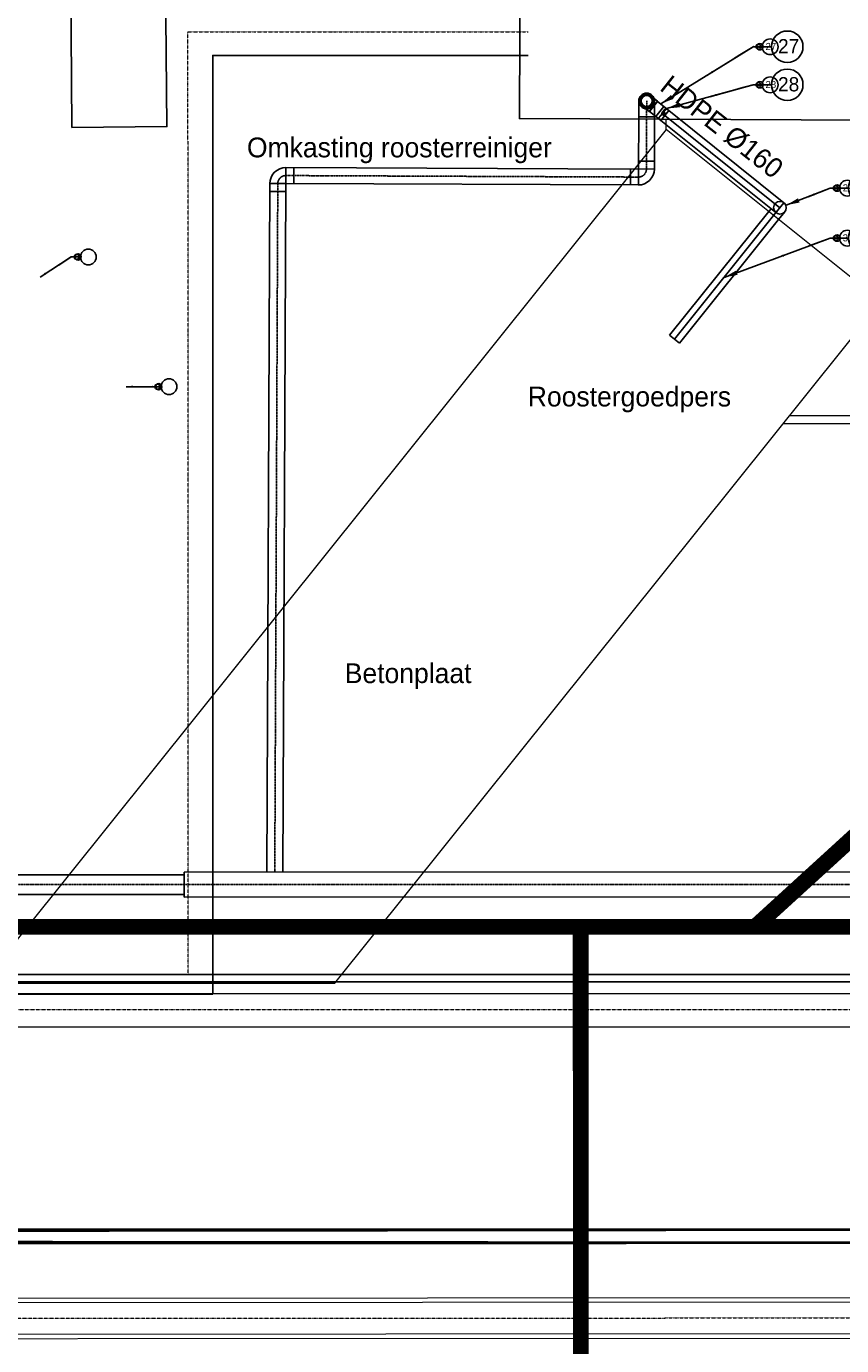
# Model space of a CAD drawing. Header units: metres. Extents: x -270273 to 328371, y -146885 to 591473.
# Tile 326 of 473: x -10481 to -197, y 425580 to 442230. Entities that reach past the tile are written whole.
import ezdxf
from ezdxf.lldxf.tags import DXFTag

# ---------------------------------------------------------------- set-up
doc = ezdxf.new("R2010")
doc.units = ezdxf.units.M
for name, pattern in [('DASHED', [19.05, 12.7, -6.35]), ('RI-AWZI_TERREINRIOLERING', [19.8, 6, -1.8, 2.4, -1.8, 1.8, -1.8, 2.4, -1.8]), ('STIPPELFIJN', [0.375, 0.25, -0.125]), ('Tauw_HIDDEN3', [2.8, 2, -0.8])]:
    doc.linetypes.add(name, pattern=pattern)
doc.layers.get('0').update_dxf_attribs({"color": 151})
for name, color, linetype in [('B-XX-GR-KRUIDEN-G', 98, 'Continuous'), ('B-XX-OG-BEBOUWING-G', 1, 'Continuous'), ('B-XX-RI-AWZI_BEDRIJFSWATER-G_HDSR', 150, 'HDSR_Bedrijfswater'), ('B-XX-VH-KANTVERHARDING-G', 253, 'Continuous'), ('Iv-status-bestaand', 90, 'Continuous'), ('Iv-status-nieuw', 170, 'Continuous'), ('Iv-Text 025', 3, 'Continuous'), ('Iv-Text 025 @ 1', 3, 'Continuous'), ('Iv-Text 025 @ 100', 3, 'Continuous'), ('Iv-Text 025 @ 16', 3, 'Continuous'), ('Iv-Text 025 @ 20', 3, 'Continuous'), ('Iv-Text 025 @ 50', 3, 'Continuous'), ('Iv-Xrefs', 7, 'Continuous')]:
    doc.layers.add(name, color=color, linetype=linetype)
doc.layers.add('B-XX-KL-ELEKTRA-G_HDSR', color=190, linetype='HDSR_Elektra', transparency=0.5)
doc.layers.add('B-XX-RI-AWZI_TERREINRIOLERING-G', color=211, linetype='RI-AWZI_TERREINRIOLERING', lineweight=18)
doc.layers.add('B-XX-VH-BETONPLAAT-V', color=253, linetype='Continuous', lineweight=18)
doc.styles.add('Iv-M 018', font='iv-font.shx', dxfattribs={"height": 1.8})
doc.styles.add('Iv-P 025', font='iv-font.shx', dxfattribs={"height": 2.5})
doc.styles.get("Standard").update_dxf_attribs({"font": 'iv-font.shx'})
tags = doc.linetypes.add('HDSR_Bedrijfswater', pattern='A,25,-2,["BW",Standard,S=1.5,R=0,X=0,Y=-0.75],-5', length=32).pattern_tags.tags
tags[6] = DXFTag(74, 10)
tags = doc.linetypes.add('HDSR_Elektra', pattern='A,25,-2,["E",Standard,S=1.5,R=0,X=0,Y=-0.75],-4', length=31).pattern_tags.tags
tags[6] = DXFTag(74, 10)

# ---------------------------------------------------------------- blocks, each defined once
blk = doc.blocks.new('PE T-stuk 160mm')
for p, q in [((-2031, -1018), (-1925, -1018)), ((-1921, -1022), (-1925, -1018)), ((-1925, -1186), (-1925, -1018)), ((-1921, -1022), (-1817, -1022)), ((-1921, -1182), (-1921, -1022)), ((-1817, -1182), (-1817, -1022)), ((-2031, -1186), (-1925, -1186)), ((-1925, -1186), (-1921, -1182)), ((-1921, -1182), (-1817, -1182))]:
    blk.add_line(p, q)
for radius in [84, 80, 70.5]:
    blk.add_circle((-2031, -1102), radius)
blk = doc.blocks.new('Regelklep DN150')
for p, q in [((725, -3296), (885, -3296)), ((725, -3376), (725, -3296)), ((805, -3327), (868, -3327)), ((805, -3329), (805, -3329)), ((805, -3329), (805, -3329)), ((868, -3336), (868, -3327)), ((885, -3376), (885, -3296)), ((725, -3334), (725, -3338)), ((725, -3376), (885, -3376)), ((796, -3360), (796, -3336)), ((797, -3336), (797, -3335)), ((797, -3336), (797, -3336)), ((797, -3336), (812, -3336)), ((797, -3362), (812, -3362)), ((798, -3335), (798, -3334)), ((798, -3334), (798, -3334)), ((798, -3338), (798, -3338)), ((806, -3355), (805, -3355)), ((806, -3355), (805, -3355)), ((805, -3355), (805, -3359)), ((806, -3359), (805, -3359)), ((806, -3359), (805, -3359)), ((806, -3359), (805, -3359)), ((806, -3364), (805, -3364)), ((805, -3364), (805, -3369)), ((806, -3364), (805, -3364)), ((806, -3365), (805, -3365)), ((806, -3368), (805, -3368)), ((805, -3369), (806, -3369)), ((806, -3355), (806, -3360)), ((806, -3364), (806, -3369)), ((828, -3336), (832, -3336)), ((830, -3338), (830, -3334)), ((868, -3336), (841, -3336)), ((863, -3332), (872, -3332)), ((885, -3338), (885, -3334))]:
    blk.add_line(p, q)
at = {"linetype": 'Tauw_HIDDEN3'}
for p, q in [((798, -3334), (725, -3334)), ((798, -3338), (725, -3338)), ((885, -3334), (812, -3334)), ((885, -3338), (812, -3338))]:
    blk.add_line(p, q, dxfattribs=at)
for centre, radius in [((805, -3336), 7.29), ((805, -3336), 4.56), ((805, -3362), 1.46)]:
    blk.add_circle(centre, radius)
for centre, radius, start, end in [((805, -3336), 9.11, 90, 180), ((868, -3332), 4.56, 270, 90), ((805, -3360), 9.11, 180, 270.9952), ((805, -3362), 7.29, 21.1386, 354.8723), ((805, -3362), 4.37, 90, 270), ((805, -3362), 2.86, 90, 270), ((805, -3362), 2.22, 90, 270), ((805, -3362), 1.64, 90, 270), ((804, -3336), 32.8, 270.9952, 353.5621), ((805, -3362), 4.37, 76.5066, 90), ((805, -3336), 23.9, 270, 279.4236), ((805, -3336), 27.2, 270, 278.8348), ((805, -3362), 4.37, 270, 283.4934), ((805, -3362), 4.37, 283.4934, 76.5066), ((805, -3362), 2.86, 290.8878, 69.1122), ((805, -3362), 2.22, 297.3723, 62.6277), ((805, -3336), 27.2, 278.8348, 0), ((805, -3336), 23.9, 279.4236, 0), ((805, -3362), 7.29, 354.8723, 21.1386), ((830, -3336), 1.64, 0, 180), ((841, -3341), 4.56, 90, 173.5621)]:
    blk.add_arc(centre, radius, start, end)
blk = doc.blocks.new('*U455')
for points in [[(-6.51, 0), (0, 0)], [(0, 0), (2.32, 0)]]:
    blk.add_lwpolyline(points)
blk.add_circle((4.31, 0), 1.99)
blk.add_solid([(-4.8, -0.28), (-6.51, 0), (-4.8, 0.28)])
at = {"style": 'Iv-M 018'}
blk.add_attdef('NUMMER', (3.15, -0.83), '', height=1.8, dxfattribs=at)
blk = doc.blocks.new('*U874')
at = {"layer": 'Iv-Text 025 @ 1'}
ref = blk.add_blockref('*U455', (-13633, 438186), dxfattribs=dict(at, zscale=-1))
ref.add_attrib('NUMMER', '06', (-13367, 438185), dxfattribs={"layer": '0', "height": 1.8, "style": 'Iv-M 018'})
at = {"layer": 'Iv-Text 025 @ 100'}
ref = blk.add_blockref('*U455', (13633, 438186), dxfattribs=dict(at, xscale=-100, yscale=100, zscale=100))
ref.add_attrib('NUMMER', '06', (13036, 438102), dxfattribs={"layer": '0', "height": 180, "style": 'Iv-M 018'})
at = {"layer": 'Iv-Text 025 @ 16'}
ref = blk.add_blockref('*U455', (-13633, 438186), dxfattribs=dict(at, xscale=16, yscale=16, zscale=-16))
ref.add_attrib('NUMMER', '06', (13538, 438172), dxfattribs={"layer": '0', "height": 28.8, "style": 'Iv-M 018'})
at = {"layer": 'Iv-Text 025 @ 20'}
ref = blk.add_blockref('*U455', (-13633, 438186), dxfattribs=dict(at, xscale=20, yscale=20, zscale=-20))
ref.add_attrib('NUMMER', '06', (13514, 438169), dxfattribs={"layer": '0', "height": 36, "style": 'Iv-M 018'})
at = {"layer": 'Iv-Text 025 @ 50'}
ref = blk.add_blockref('*U455', (-13633, 438186), dxfattribs=dict(at, xscale=50, yscale=50, zscale=-50))
ref.add_attrib('NUMMER', '06', (13334, 438144), dxfattribs={"layer": '0', "height": 90, "style": 'Iv-M 018'})
blk = doc.blocks.new('*U462')
for points in [[(-7.82, -5.07), (0, 0)], [(0, 0), (2.32, 0)]]:
    blk.add_lwpolyline(points)
blk.add_circle((4.31, 0), 1.99)
blk.add_solid([(-6.23, -4.38), (-7.82, -5.07), (-6.54, -3.9)])
at = {"style": 'Iv-M 018'}
blk.add_attdef('NUMMER', (3.15, -0.83), '', height=1.8, dxfattribs=at)
blk = doc.blocks.new('*U875')
at = {"layer": 'Iv-Text 025 @ 1'}
ref = blk.add_blockref('*U462', (-9916, 439320), dxfattribs=dict(at, zscale=-1, rotation=359.9752315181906))
ref.add_attrib('NUMMER', '16', (-9723, 439319), dxfattribs={"layer": '0', "height": 1.8, "rotation": 0.0248, "style": 'Iv-M 018'})
at = {"layer": 'Iv-Text 025 @ 100'}
ref = blk.add_blockref('*U462', (9916, 439320), dxfattribs=dict(at, xscale=-99.99999999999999, yscale=100, zscale=100, rotation=0.02476848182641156))
ref.add_attrib('NUMMER', '16', (9344, 439236), dxfattribs={"layer": '0', "height": 180, "rotation": 0.0248, "style": 'Iv-M 018'})
at = {"layer": 'Iv-Text 025 @ 16'}
ref = blk.add_blockref('*U462', (-9916, 439320), dxfattribs=dict(at, xscale=16, yscale=16, zscale=-16, rotation=359.9752315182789))
ref.add_attrib('NUMMER', '16', (9825, 439307), dxfattribs={"layer": '0', "height": 28.8, "rotation": 0.0248, "style": 'Iv-M 018'})
at = {"layer": 'Iv-Text 025 @ 20'}
ref = blk.add_blockref('*U462', (-9916, 439320), dxfattribs=dict(at, xscale=20, yscale=20, zscale=-20, rotation=359.9752315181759))
ref.add_attrib('NUMMER', '16', (9802, 439303), dxfattribs={"layer": '0', "height": 36, "rotation": 0.0248, "style": 'Iv-M 018'})
at = {"layer": 'Iv-Text 025 @ 50'}
ref = blk.add_blockref('*U462', (-9916, 439320), dxfattribs=dict(at, xscale=49.99999999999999, yscale=49.99999999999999, zscale=-50, rotation=359.9752315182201))
ref.add_attrib('NUMMER', '16', (9630, 439278), dxfattribs={"layer": '0', "height": 90, "rotation": 0.0248, "style": 'Iv-M 018'})
blk = doc.blocks.new('*U876')
at = {"layer": 'Iv-Text 025 @ 1'}
ref = blk.add_blockref('*U455', (-8898, 437683), dxfattribs=dict(at, zscale=-1))
ref.add_attrib('NUMMER', '06', (-8726, 437682), dxfattribs={"layer": '0', "height": 1.8, "style": 'Iv-M 018'})
at = {"layer": 'Iv-Text 025 @ 100'}
ref = blk.add_blockref('*U455', (8898, 437683), dxfattribs=dict(at, xscale=-100, yscale=100, zscale=100))
ref.add_attrib('NUMMER', '06', (8301, 437600), dxfattribs={"layer": '0', "height": 180, "style": 'Iv-M 018'})
at = {"layer": 'Iv-Text 025 @ 16'}
ref = blk.add_blockref('*U455', (-8898, 437683), dxfattribs=dict(at, xscale=16, yscale=16, zscale=-16))
ref.add_attrib('NUMMER', '06', (8803, 437670), dxfattribs={"layer": '0', "height": 28.8, "style": 'Iv-M 018'})
at = {"layer": 'Iv-Text 025 @ 20'}
ref = blk.add_blockref('*U455', (-8898, 437683), dxfattribs=dict(at, xscale=20, yscale=20, zscale=-20))
ref.add_attrib('NUMMER', '06', (8779, 437667), dxfattribs={"layer": '0', "height": 36, "style": 'Iv-M 018'})
at = {"layer": 'Iv-Text 025 @ 50'}
ref = blk.add_blockref('*U455', (-8898, 437683), dxfattribs=dict(at, xscale=50, yscale=50, zscale=-50))
ref.add_attrib('NUMMER', '06', (8600, 437641), dxfattribs={"layer": '0', "height": 90, "style": 'Iv-M 018'})
blk = doc.blocks.new('*U471')
for points in [[(-11.65, -7.22), (0, 0)], [(0, 0), (2.32, 0)]]:
    blk.add_lwpolyline(points)
blk.add_circle((4.31, 0), 1.99)
blk.add_solid([(-10.05, -6.57), (-11.65, -7.22), (-10.35, -6.08)])
at = {"style": 'Iv-M 018'}
blk.add_attdef('NUMMER', (3.15, -0.83), '', height=1.8, dxfattribs=at)
blk = doc.blocks.new('*U885')
at = {"layer": 'Iv-Text 025 @ 1'}
blk.add_blockref('*U471', (-1314, 441973), dxfattribs=at).add_auto_attribs({'NUMMER': '27'})
at = {"layer": 'Iv-Text 025 @ 100', "xscale": 100, "yscale": 100, "zscale": 100}
blk.add_blockref('*U471', (-1314, 441973), dxfattribs=at).add_auto_attribs({'NUMMER': '27'})
at = {"layer": 'Iv-Text 025 @ 16', "xscale": 16, "yscale": 16, "zscale": 16}
blk.add_blockref('*U471', (-1314, 441973), dxfattribs=at).add_auto_attribs({'NUMMER': '27'})
at = {"layer": 'Iv-Text 025 @ 20', "xscale": 20, "yscale": 20, "zscale": 20}
blk.add_blockref('*U471', (-1314, 441973), dxfattribs=at).add_auto_attribs({'NUMMER': '27'})
at = {"layer": 'Iv-Text 025 @ 50', "xscale": 50, "yscale": 50, "zscale": 50}
blk.add_blockref('*U471', (-1314, 441973), dxfattribs=at).add_auto_attribs({'NUMMER': '27'})
blk = doc.blocks.new('*U472')
for points in [[(-10.93, -3), (0, 0)], [(0, 0), (2.32, 0)]]:
    blk.add_lwpolyline(points)
blk.add_circle((4.31, 0), 1.99)
blk.add_solid([(-9.21, -2.83), (-10.93, -3), (-9.36, -2.28)])
at = {"style": 'Iv-M 018'}
blk.add_attdef('NUMMER', (3.15, -0.83), '', height=1.8, dxfattribs=at)
blk = doc.blocks.new('*U886')
at = {"layer": 'Iv-Text 025 @ 1'}
blk.add_blockref('*U472', (-1314, 441493), dxfattribs=at).add_auto_attribs({'NUMMER': '28'})
at = {"layer": 'Iv-Text 025 @ 100', "xscale": 100, "yscale": 100, "zscale": 100}
blk.add_blockref('*U472', (-1314, 441493), dxfattribs=at).add_auto_attribs({'NUMMER': '28'})
at = {"layer": 'Iv-Text 025 @ 16', "xscale": 16, "yscale": 16, "zscale": 16}
blk.add_blockref('*U472', (-1314, 441493), dxfattribs=at).add_auto_attribs({'NUMMER': '28'})
at = {"layer": 'Iv-Text 025 @ 20', "xscale": 20, "yscale": 20, "zscale": 20}
blk.add_blockref('*U472', (-1314, 441493), dxfattribs=at).add_auto_attribs({'NUMMER': '28'})
at = {"layer": 'Iv-Text 025 @ 50', "xscale": 50, "yscale": 50, "zscale": 50}
blk.add_blockref('*U472', (-1314, 441493), dxfattribs=at).add_auto_attribs({'NUMMER': '28'})
blk = doc.blocks.new('*U473')
for points in [[(-5.55, -2.16), (0, 0)], [(0, 0), (2.32, 0)]]:
    blk.add_lwpolyline(points)
blk.add_circle((4.31, 0), 1.99)
blk.add_solid([(-3.86, -1.81), (-5.55, -2.16), (-4.07, -1.28)])
at = {"style": 'Iv-M 018'}
blk.add_attdef('NUMMER', (3.15, -0.83), '', height=1.8, dxfattribs=at)
blk = doc.blocks.new('*U887')
at = {"layer": 'Iv-Text 025 @ 1'}
blk.add_blockref('*U473', (-340, 440189), dxfattribs=at).add_auto_attribs({'NUMMER': '29'})
at = {"layer": 'Iv-Text 025 @ 100', "xscale": 100, "yscale": 100, "zscale": 100}
blk.add_blockref('*U473', (-340, 440189), dxfattribs=at).add_auto_attribs({'NUMMER': '29'})
at = {"layer": 'Iv-Text 025 @ 16', "xscale": 16, "yscale": 16, "zscale": 16}
blk.add_blockref('*U473', (-340, 440189), dxfattribs=at).add_auto_attribs({'NUMMER': '29'})
at = {"layer": 'Iv-Text 025 @ 20', "xscale": 20, "yscale": 20, "zscale": 20}
blk.add_blockref('*U473', (-340, 440189), dxfattribs=at).add_auto_attribs({'NUMMER': '29'})
at = {"layer": 'Iv-Text 025 @ 50', "xscale": 50, "yscale": 50, "zscale": 50}
blk.add_blockref('*U473', (-340, 440189), dxfattribs=at).add_auto_attribs({'NUMMER': '29'})
blk = doc.blocks.new('*U474')
for points in [[(-13.4, -4.96), (0, 0)], [(0, 0), (2.32, 0)]]:
    blk.add_lwpolyline(points)
blk.add_circle((4.31, 0), 1.99)
blk.add_solid([(-11.7, -4.64), (-13.4, -4.96), (-11.89, -4.1)])
at = {"style": 'Iv-M 018'}
blk.add_attdef('NUMMER', (3.15, -0.83), '', height=1.8, dxfattribs=at)
blk = doc.blocks.new('*U888')
at = {"layer": 'Iv-Text 025 @ 1'}
blk.add_blockref('*U474', (-340, 439558), dxfattribs=at).add_auto_attribs({'NUMMER': '30'})
at = {"layer": 'Iv-Text 025 @ 100', "xscale": 100, "yscale": 100, "zscale": 100}
blk.add_blockref('*U474', (-340, 439558), dxfattribs=at).add_auto_attribs({'NUMMER': '30'})
at = {"layer": 'Iv-Text 025 @ 16', "xscale": 16, "yscale": 16, "zscale": 16}
blk.add_blockref('*U474', (-340, 439558), dxfattribs=at).add_auto_attribs({'NUMMER': '30'})
at = {"layer": 'Iv-Text 025 @ 20', "xscale": 20, "yscale": 20, "zscale": 20}
blk.add_blockref('*U474', (-340, 439558), dxfattribs=at).add_auto_attribs({'NUMMER': '30'})
at = {"layer": 'Iv-Text 025 @ 50', "xscale": 50, "yscale": 50, "zscale": 50}
blk.add_blockref('*U474', (-340, 439558), dxfattribs=at).add_auto_attribs({'NUMMER': '30'})

msp = doc.modelspace()

# ---------------------------------------------------------------- hatches: boundary and pattern name
at = {"layer": 'B-XX-GR-KRUIDEN-G'}
h = msp.add_hatch(dxfattribs=at)
h.set_pattern_fill('SWAMP', color=256, scale=200, angle=-97.4574917, style=0)
h.set_pattern_definition([(0.0124, (-169787, 422764.2), (2539.05, 4399.95), [635, -4445]), (90.0124, (-169469.6, 422764.3), (-2540.95, 4398.85), [317.5, -8481.32]), (90.0124, (-169390.2, 422764.3), (-2540.95, 4398.85), [254, -8544.82]), (90.0124, (-169549, 422764.3), (-2540.95, 4398.85), [254, -8544.82]), (60.0124, (-169311, 422764.3), (-2540.94, 4398.86), [203.2, -4876.8]), (120.0124, (-169628.3, 422764.3), (-5079.99, -1.09), [203.2, -4876.8])])
edge = h.paths.add_edge_path()
edge.add_line((-24533.2578, 391711.8078), (-24489.4542, 419330.4828))
edge.add_arc((-19999.9195, 419323.3623), 4489.5403, 135.11564024, 179.90912824, ccw=False)
edge.add_arc((-19978.8313, 419302.359), 4519.3036, 84.0422844, 135.11564024, ccw=False)
edge.add_line((-19509.7525, 423797.2528), (-3182.4907, 423788.0231))
edge.add_line((-3182.4907, 423788.0231), (-3180.4848, 414507.6596))
edge.add_arc((-2080.4848, 414507.8974), 1100.0001, 180.01238413, 225.01238202)
edge.add_arc((-2080.4848, 414507.8973), 1099.9999, 225.01238202, 270.01238424)
edge.add_line((-2080.2471, 413407.8974), (12859.7526, 413411.1266))
edge.add_arc((12859.5149, 414511.1266), 1100, -89.98761745, 0.01238364)
edge.add_line((13959.5148, 414511.3643), (13957.5118, 423778.334))
edge.add_line((13957.5118, 423778.334), (25936.3221, 423771.5625))
edge.add_arc((25942.1583, 434405.542), 10633.9811, -90.03144574, -47.10825302)
edge.add_arc((26882.1994, 433393.6451), 9252.8176, -47.10825302, 2.62303732)
edge.add_line((36125.3223, 433817.097), (36133.502, 442586.3717))
edge.add_line((36133.502, 442586.3717), (38806.6134, 442589.569))
edge.add_line((38806.6134, 442589.569), (38811.5317, 419834.921))
edge.add_line((38811.5317, 419834.921), (36129.7807, 413190.6011))
edge.add_line((36129.7807, 413190.6011), (36134.239, 392564.1051))
edge.add_line((36134.239, 392564.1051), (25907.3099, 392561.8946))
edge.add_line((25907.3099, 392561.8946), (8947.759, 392085.1724))
edge.add_line((8947.759, 392085.1724), (-4630.9258, 391198.3811))
edge.add_line((-4630.9258, 391198.3811), (-17313.684, 390611.193))
edge.add_line((-17313.684, 390611.193), (-24450.8478, 391708.6436))
edge.add_line((-24450.8478, 391708.6436), (-24533.2628, 391708.6257))

# ---------------------------------------------------------------- linework, layer by layer
at = {"layer": 'B-XX-KL-ELEKTRA-G_HDSR', "linetype": 'DASHED', "const_width": 200}
for points in [[(-1288.1029, 430866.541), (7696.4033, 439069.2997), (14066.8027, 439071.4217), (14066.6912, 439586.0516)], [(-21215.6159, 430863.7821), (18639.41, 430869.2999)], [(-3488.0139, 430867.6204), (-3485.4276, 418908.6301), (-1854.4147, 418908.9826)]]:
    msp.add_lwpolyline(points, dxfattribs=at)
msp.add_lwpolyline([(34285.4234, 426968.82), (-169386.1911, 426924.7973)], close=True, dxfattribs=at)
at = {"layer": 'B-XX-OG-BEBOUWING-G'}
msp.add_lwpolyline([(24705.0177, 439556.4036), (2864.2449, 439551.6828), (2848.3164, 441032.2024), (-4260.8854, 441065.886), (-4250.2093, 443255.109), (-8731.831, 443270.6014), (-8708.2197, 440966.5689), (-9907.2061, 440955.5077), (-9920.2035, 442747.4077), (-10593.3606, 442743.0727), (-10655.2791, 432567.5065), (-22033.347, 432542.4422), (-23262.031, 432566.6077), (-23262.5598, 434266.6076), (-22009.9928, 434266.9972), (-22005.6991, 437848.124), (-22695.0113, 437854.9428), (-22716.3134, 442859.0775), (-23229.1521, 442895.8866), (-23222.7738, 446847.6744), (-22732.3556, 446865.7837), (-22675.2836, 448862.5863)], dxfattribs=at)
at = {"layer": 'B-XX-RI-AWZI_BEDRIJFSWATER-G_HDSR'}
for points in [[(-4152.7702, 441863.3682), (-8131.1849, 441862.9367), (-8127.9621, 430015.4247)], [(-19396.8101, 430263.5882), (23684.0029, 430263.2596), (23681.7161, 437613.7573)]]:
    msp.add_lwpolyline(points, dxfattribs=at)
at = {"layer": 'B-XX-RI-AWZI_BEDRIJFSWATER-G_HDSR', "flags": 128}
msp.add_lwpolyline([(-8127.9621, 430015.4247), (-131675.6219, 429944.8537), (-150444.7431, 429940.7968), (-150443.1247, 422453.5262), (-150438.4747, 400940.2764), (-152426.5822, 400939.8466)], dxfattribs=at)
at = {"layer": 'B-XX-RI-AWZI_TERREINRIOLERING-G', "flags": 128}
msp.add_lwpolyline([(-8440.2552, 430263.5046), (-8442.8272, 442162.5587), (-4151.5279, 442163.4863)], dxfattribs=at)
at = {"layer": 'B-XX-RI-AWZI_TERREINRIOLERING-G'}
msp.add_lwpolyline([(-132822.8806, 429794.6057), (17046.0879, 429826.9993, -0.1316524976), (19546.2326, 429157.6667), (24585.2515, 426249.8398)], format="xyb", dxfattribs=at)
at = {"layer": 'B-XX-RI-AWZI_TERREINRIOLERING-G', "linetype": 'Continuous'}
for points in [[(-20525.2221, 426123.3061), (24585.2865, 426137.3398)], [(-20429.9765, 426178.3357), (24585.2693, 426192.3398)], [(-21217.9179, 425723.0906), (24585.4109, 425737.3398)], [(-21313.1636, 425668.0609), (24585.428, 425682.3398)]]:
    msp.add_lwpolyline(points, dxfattribs=at)
at = {"layer": 'B-XX-RI-AWZI_TERREINRIOLERING-G'}
msp.add_lwpolyline([(-32239.6486, 425919.6617), (-20871.57, 425923.1983), (24585.3487, 425937.3398)], dxfattribs=at)
at = {"layer": 'B-XX-VH-BETONPLAAT-V'}
msp.add_lwpolyline([(-2410.1708, 440929.2545), (-2410.1984, 441057.1174)], dxfattribs=at)
msp.add_lwpolyline([(-11043.2133, 430154.9515), (-6590.0229, 430154.6213), (302.0078, 438756.0881), (-2410.1708, 440929.2545), (-11044.9397, 430152.7968)], close=True, dxfattribs=at)
at = {"layer": 'B-XX-VH-KANTVERHARDING-G'}
for p, q in [((21022.3054, 430177.9935), (-20305.7484, 430169.0604)), ((21022.3378, 430027.9935), (-20305.716, 430019.0604)), ((-20305.716, 430019.0604), (21022.3378, 430027.9935))]:
    msp.add_line(p, q, dxfattribs=at)
msp.add_lwpolyline([(21437.0163, 454648.0834), (-20311.0375, 454639.0598, 0.4142135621), (-25729.8659, 449217.8884), (-25726.7967, 435017.8887, 0.4142135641), (-20305.6252, 429599.0604), (21022.4286, 429607.9935, 0.4142135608), (31440.1761, 440030.2455), (31439.1775, 444650.2451)], format="xyb", dxfattribs=at)
for points in [[(12429.1132, 437308.6739), (6055.979, 437307.3374), (-849.9294, 437318.4349)], [(12429.8552, 437208.674), (6409.9283, 437213.1302), (-929.9527, 437218.5634)]]:
    msp.add_lwpolyline(points, dxfattribs=at)
at = {"layer": 'Iv-status-bestaand'}
for p, q in [((-2755.9696, 441087.3198), (-2755.9688, 441288.4563)), ((-2555.9696, 441288.8798), (-2555.9696, 441087.3198)), ((-2755.9696, 441087.3198), (-2555.9696, 441087.3198)), ((-8491.3649, 431241.2857), (-8491.4136, 431556.2857))]:
    msp.add_line(p, q, dxfattribs=at)
at = {"layer": 'Iv-status-bestaand', "linetype": 'Continuous'}
for p, q in [((-7206.9425, 440447.4292), (-7207.7894, 440247.431)), ((-7106.9434, 440447.0057), (-7107.7903, 440247.0075)), ((-2859.9232, 440227.3026), (-2860.7823, 440427.3008)), ((-2759.9269, 440228.5856), (-2760.7861, 440428.5837)), ((-2558.7937, 440430.5858), (-2758.7919, 440429.7388)), ((-2558.3641, 440530.5814), (-2758.3623, 440529.7344)), ((-7409.796, 440246.2988), (-7209.7979, 440245.4396)), ((-7410.2256, 440146.2997), (-7210.2275, 440145.4405))]:
    msp.add_line(p, q, dxfattribs=at)
at = {"layer": 'Iv-status-bestaand', "color": 1}
msp.add_lwpolyline([(-2655.9696, 441566.5251, 0, 200, 0), (-2655.9696, 441766.5251, 0, 0, 0), (-2655.9696, 442297.9633, 0, 0, 0)], format="xyseb", dxfattribs=at)
at = {"layer": 'Iv-status-bestaand', "linetype": 'STIPPELFIJN'}
msp.add_lwpolyline([(-7347.7161, 431556.4611), (-7309.797, 440245.8692, -0.4141956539), (-7207.3659, 440347.4301), (-2761.2238, 440328.6014, 0.4141956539), (-2658.7928, 440430.1623), (-2655.9696, 441288.8798)], format="xyb", dxfattribs=at)
at = {"layer": 'Iv-status-bestaand', "linetype": 'Continuous'}
for points in [[(-7448.422, 431556.4456), (-7409.796, 440246.2988, -0.414195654), (-7206.9425, 440447.4292), (-2760.8003, 440428.6005, 0.4141956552), (-2758.7919, 440430.5919), (-2755.9687, 441087.7494)], [(-7247.7151, 431556.4764), (-7209.7979, 440245.4396, -0.4141956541), (-7207.7894, 440247.431), (-2761.6473, 440228.6023, 0.414195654), (-2558.7937, 440429.7327), (-2555.9706, 441086.8902)], [(-7447.6669, 431567.9513), (-7447.6668, 431567.9896, -0.414195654)], [(-7247.6688, 431567.0921), (-7247.6647, 431568.0207, -0.4141956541)]]:
    msp.add_lwpolyline(points, format="xyb", dxfattribs=at)
at = {"layer": 'Iv-status-bestaand'}
msp.add_lwpolyline([(-7347.6679, 431567.5217), (-7347.6657, 431568.0052, -0.4141956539)], format="xyb", dxfattribs=at)
at = {"layer": 'Iv-status-bestaand', "linetype": 'Continuous'}
for points in [[(-19379.1507, 431522.0502), (-8491.4473, 431523.7856)], [(-19379.1507, 431272.0502), (-8491.4087, 431273.7857)]]:
    msp.add_lwpolyline(points, dxfattribs=at)
at = {"layer": 'Iv-status-bestaand', "linetype": 'STIPPELFIJN'}
for points in [[(-19379.1507, 431397.1865), (-8491.428, 431398.7857)], [(-8491.428, 431398.7857), (16441.7896, 431402.6102)]]:
    msp.add_lwpolyline(points, dxfattribs=at)
at = {"layer": 'Iv-status-bestaand'}
for points in [[(-8491.4521, 431556.2856), (16441.7896, 431560.1102)], [(-8491.4038, 431241.2857), (16441.7896, 431245.1102)]]:
    msp.add_lwpolyline(points, dxfattribs=at)
msp.add_circle((-2655.9696, 441288.8798), 100, dxfattribs=at)
at = {"layer": 'Iv-status-nieuw'}
for p, q in [((-2426.5356, 441105.0429), (-974.7, 439941.7418)), ((-2376.5119, 441167.4739), (-924.6763, 440004.1729)), ((-2476.5592, 441042.6119), (-1024.7236, 439879.3108)), ((-1116.5125, 439892.6949), (-2367.1035, 438331.9188)), ((-1087.1547, 439929.3344), (-1116.5125, 439892.6949)), ((-912.2689, 439891.7182), (-991.6504, 439792.6476)), ((-991.6504, 439792.6476), (-2242.2415, 438231.8715)), ((-2242.2415, 438231.8715), (-2367.1035, 438331.9188))]:
    msp.add_line(p, q, dxfattribs=at)
msp.add_lwpolyline([(-924.6763, 440004.1729), (-1054.0815, 439842.6713), (-2304.6725, 438281.8952)], dxfattribs=at)
at = {"layer": 'Iv-status-nieuw', "color": 1}
msp.add_lwpolyline([(-2304.6725, 438281.8952, 0, 200, 0), (-2426.4745, 438123.2626, 0, 0, 0), (-2750.1256, 437701.7457, 0, 0, 0)], format="xyseb", dxfattribs=at)
at = {"layer": 'Iv-status-nieuw'}
msp.add_circle((-974.7, 439941.7418), 80, dxfattribs=at)

# ---------------------------------------------------------------- block references
for name, p, rotation in [('PE T-stuk 160mm', (-381.6599, 440879.0481), 321.2961196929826), ('Regelklep DN150', (-5564.3705, 442588.1314), 51.29611969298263)]:
    msp.add_blockref(name, p, dxfattribs=dict(at, rotation=rotation))
at = {"layer": 'Iv-Text 025'}
for name in ['*U885', '*U886', '*U887', '*U888', '*U875', '*U874', '*U876']:
    msp.add_blockref(name, (0, 0), dxfattribs=at)

# ---------------------------------------------------------------- texts
at = {"layer": 'Iv-status-bestaand', "style": 'Iv-P 025'}
msp.add_text('Omkasting roosterreiniger', height=250, dxfattribs=at).set_placement((-7698.5636, 440577.4237))
at = {"layer": 'Iv-status-nieuw', "style": 'Iv-P 025'}
msp.add_text('HDPE %%C160', height=250, rotation=321.72045685, dxfattribs=at).set_placement((-2504.7942, 441434.7849))
msp.add_text('Roostergoedpers', height=250, dxfattribs=at).set_placement((-4155.5913, 437433.4994))
at = {"layer": 'Iv-Xrefs', "color": 3, "style": 'Iv-P 025'}
msp.add_text('Betonplaat', height=250, dxfattribs=at).set_placement((-6464.8031, 433941.8977))

doc.saveas('drawing.dxf')
